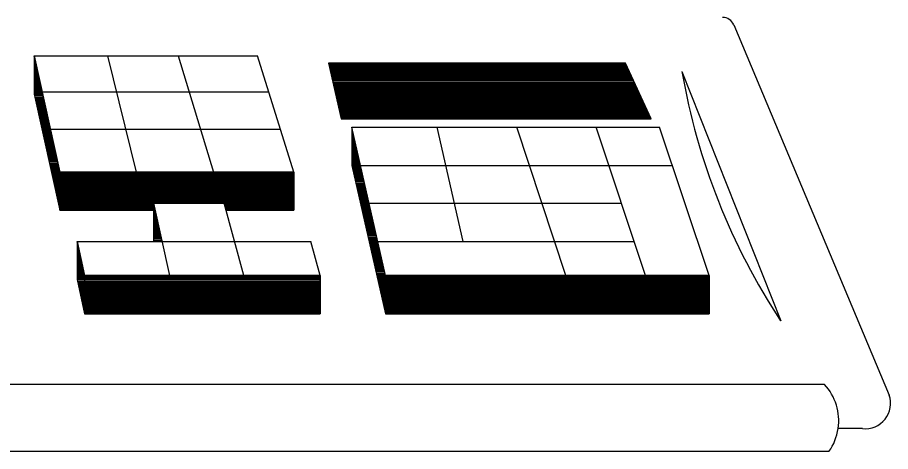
# Model space of a CAD drawing. Extents: x 0 to 320, y -4 to 473.
# Drawn here: x 303.833 to 305.263, y 419.351 to 420.062 of the extents above; entities that cross this region are included whole.
import ezdxf

# ---------------------------------------------------------------- set-up
doc = ezdxf.new("R2010")
doc.units = 0
doc.layers.add('Level 25', color=7, linetype='Continuous')

msp = doc.modelspace()

# ---------------------------------------------------------------- linework, layer by layer
at = {"layer": 'Level 25'}
for p, q in [((305.0066, 420.0495), (305.2609, 419.443)), ((303.8606, 419.9988), (303.9026, 419.8083)), ((303.8606, 419.9988), (303.8606, 419.9363)), ((303.8606, 419.9988), (304.2261, 419.9988)), ((303.8606, 419.9975), (303.8609, 419.9975)), ((303.8606, 419.9958), (303.8614, 419.9958)), ((303.8606, 419.9938), (303.8619, 419.9938)), ((303.8606, 419.9915), (303.8624, 419.9915)), ((303.8606, 419.9895), (303.8626, 419.9895)), ((303.8606, 419.9878), (303.8631, 419.9878)), ((303.8606, 419.9858), (303.8636, 419.9858)), ((303.9804, 419.9988), (304.0274, 419.8083)), ((304.0961, 419.9988), (304.1539, 419.8083)), ((304.2859, 419.8083), (304.2261, 419.9988)), ((304.3424, 419.9868), (304.3631, 419.8958)), ((304.3424, 419.9868), (304.8291, 419.9868)), ((304.3429, 419.9858), (304.8299, 419.9858)), ((304.8714, 419.8958), (304.8291, 419.9868)), ((303.8606, 419.9838), (303.8639, 419.9838)), ((303.8606, 419.9815), (303.8646, 419.9815)), ((303.8606, 419.9798), (303.8649, 419.9798)), ((303.8606, 419.9778), (303.8654, 419.9778)), ((303.8606, 419.9758), (303.8656, 419.9758)), ((303.8606, 419.974), (303.8661, 419.974)), ((303.8606, 419.9718), (303.8666, 419.9718)), ((304.3431, 419.9838), (304.8306, 419.9838)), ((304.3436, 419.982), (304.8316, 419.982)), ((304.3441, 419.98), (304.8326, 419.98)), ((304.3444, 419.978), (304.8334, 419.978)), ((304.3449, 419.9758), (304.8341, 419.9758)), ((304.3456, 419.974), (304.8354, 419.974)), ((304.3459, 419.972), (304.8361, 419.972)), ((304.9216, 419.973), (305.0834, 419.5648)), ((303.8606, 419.9698), (303.8669, 419.9698)), ((303.8606, 419.9678), (303.8676, 419.9678)), ((303.8606, 419.966), (303.8679, 419.966)), ((303.8606, 419.964), (303.8684, 419.964)), ((303.8606, 419.9618), (303.8689, 419.9618)), ((303.8606, 419.96), (303.8691, 419.96)), ((303.8606, 419.958), (303.8696, 419.958)), ((303.8606, 419.956), (303.8701, 419.956)), ((304.3464, 419.97), (304.8369, 419.97)), ((304.3466, 419.9683), (304.8381, 419.9683)), ((304.3471, 419.966), (304.8389, 419.966)), ((304.3476, 419.964), (304.8399, 419.964)), ((304.3479, 419.962), (304.8409, 419.962)), ((304.3486, 419.9603), (304.8416, 419.9603)), ((304.3491, 419.9583), (304.8424, 419.9583)), ((304.3494, 419.956), (304.8436, 419.956)), ((303.8606, 419.954), (303.8706, 419.954)), ((303.8606, 419.952), (303.8709, 419.952)), ((303.8606, 419.95), (303.8714, 419.95)), ((303.8606, 419.948), (303.8719, 419.948)), ((303.8606, 419.9463), (303.8721, 419.9463)), ((303.8606, 419.9443), (303.8729, 419.9443)), ((303.8606, 419.942), (303.8731, 419.942)), ((304.3499, 419.954), (304.8444, 419.954)), ((304.3504, 419.9523), (304.8451, 419.9523)), ((304.3506, 419.9503), (304.8464, 419.9503)), ((304.3514, 419.9483), (304.8471, 419.9483)), ((304.3516, 419.9463), (304.8481, 419.9463)), ((304.3521, 419.9443), (304.8491, 419.9443)), ((304.3526, 419.9423), (304.8499, 419.9423)), ((303.8606, 419.94), (303.8736, 419.94)), ((303.8606, 419.9383), (303.8739, 419.9383)), ((303.8606, 419.9363), (303.9026, 419.746)), ((303.8606, 419.9363), (303.8744, 419.9363)), ((303.8611, 419.9343), (303.8749, 419.9343)), ((303.8614, 419.932), (303.8751, 419.932)), ((303.8621, 419.9303), (303.8759, 419.9303)), ((303.8624, 419.9283), (303.8764, 419.9283)), ((303.8736, 419.9398), (304.2446, 419.9398)), ((304.3531, 419.9403), (304.8506, 419.9403)), ((304.3534, 419.9385), (304.8519, 419.9385)), ((304.3541, 419.9363), (304.8526, 419.9363)), ((304.3544, 419.9343), (304.8534, 419.9343)), ((304.3549, 419.9325), (304.8546, 419.9325)), ((304.3554, 419.9305), (304.8554, 419.9305)), ((304.3556, 419.9285), (304.8561, 419.9285)), ((303.8629, 419.9263), (303.8766, 419.9263)), ((303.8634, 419.9245), (303.8771, 419.9245)), ((303.8636, 419.9223), (303.8774, 419.9223)), ((303.8641, 419.9203), (303.8779, 419.9203)), ((303.8646, 419.9183), (303.8784, 419.9183)), ((303.8651, 419.9165), (303.8789, 419.9165)), ((303.8656, 419.9145), (303.8794, 419.9145)), ((304.3561, 419.9263), (304.8574, 419.9263)), ((304.3566, 419.9245), (304.8581, 419.9245)), ((304.3571, 419.9225), (304.8589, 419.9225)), ((304.3576, 419.9205), (304.8601, 419.9205)), ((304.3581, 419.9188), (304.8609, 419.9188)), ((304.3584, 419.9165), (304.8616, 419.9165)), ((304.3589, 419.9145), (304.8629, 419.9145)), ((303.8659, 419.9123), (303.8796, 419.9123)), ((303.8664, 419.9105), (303.8801, 419.9105)), ((303.8666, 419.9085), (303.8804, 419.9085)), ((303.8674, 419.9065), (303.8811, 419.9065)), ((303.8676, 419.9045), (303.8814, 419.9045)), ((303.8681, 419.9025), (303.8819, 419.9025)), ((303.8686, 419.9005), (303.8824, 419.9005)), ((304.3594, 419.9125), (304.8636, 419.9125)), ((304.3599, 419.9108), (304.8644, 419.9108)), ((304.3604, 419.9088), (304.8656, 419.9088)), ((304.3606, 419.9065), (304.8664, 419.9065)), ((304.3611, 419.9045), (304.8671, 419.9045)), ((304.3616, 419.9028), (304.8684, 419.9028)), ((304.3621, 419.9008), (304.8691, 419.9008)), ((304.3626, 419.8988), (304.8699, 419.8988)), ((303.8689, 419.8985), (303.8826, 419.8985)), ((303.8694, 419.8968), (303.8831, 419.8968)), ((303.8696, 419.8948), (303.8839, 419.8948)), ((303.8704, 419.8925), (303.8841, 419.8925)), ((303.8706, 419.8905), (303.8846, 419.8905)), ((303.8711, 419.8888), (303.8849, 419.8888)), ((303.8716, 419.8868), (303.8854, 419.8868)), ((303.8719, 419.8848), (303.8856, 419.8848)), ((304.3631, 419.8968), (304.8711, 419.8968)), ((304.3631, 419.8958), (304.8714, 419.8958)), ((303.8724, 419.8825), (303.8861, 419.8825)), ((303.8731, 419.8808), (303.8869, 419.8808)), ((303.8734, 419.8788), (303.8871, 419.8788)), ((303.8739, 419.8768), (303.8876, 419.8768)), ((303.8741, 419.875), (303.8879, 419.875)), ((303.8746, 419.8728), (303.8884, 419.8728)), ((303.8749, 419.8708), (303.8886, 419.8708)), ((303.8871, 419.8788), (304.2639, 419.8788)), ((304.3806, 419.8818), (304.8849, 419.8818)), ((304.4359, 419.639), (304.3806, 419.8818)), ((304.3806, 419.8818), (304.3806, 419.819)), ((304.3806, 419.8803), (304.3809, 419.8803)), ((304.3806, 419.8783), (304.3816, 419.8783)), ((304.3806, 419.8763), (304.3819, 419.8763)), ((304.3806, 419.8743), (304.3824, 419.8743)), ((304.3806, 419.8725), (304.3829, 419.8725)), ((304.3806, 419.8703), (304.3831, 419.8703)), ((304.5634, 419.6948), (304.5206, 419.8818)), ((304.7316, 419.639), (304.6509, 419.8818)), ((304.8616, 419.639), (304.7809, 419.8818)), ((304.9659, 419.639), (304.8849, 419.8818)), ((303.8756, 419.8688), (303.8894, 419.8688)), ((303.8761, 419.867), (303.8899, 419.867)), ((303.8764, 419.865), (303.8901, 419.865)), ((303.8769, 419.8628), (303.8906, 419.8628)), ((303.8771, 419.861), (303.8911, 419.861)), ((303.8776, 419.859), (303.8914, 419.859)), ((303.8779, 419.857), (303.8921, 419.857)), ((304.3806, 419.8683), (304.3836, 419.8683)), ((304.3806, 419.8665), (304.3841, 419.8665)), ((304.3806, 419.8645), (304.3846, 419.8645)), ((304.3806, 419.8625), (304.3851, 419.8625)), ((304.3806, 419.8603), (304.3854, 419.8603)), ((304.3806, 419.8585), (304.3859, 419.8585)), ((304.3806, 419.8565), (304.3864, 419.8565)), ((303.8786, 419.855), (303.8924, 419.855)), ((303.8791, 419.853), (303.8929, 419.853)), ((303.8794, 419.851), (303.8931, 419.851)), ((303.8799, 419.849), (303.8936, 419.849)), ((303.8804, 419.8473), (303.8941, 419.8473)), ((303.8806, 419.8453), (303.8944, 419.8453)), ((303.8814, 419.843), (303.8951, 419.843)), ((304.3806, 419.8545), (304.3869, 419.8545)), ((304.3806, 419.8528), (304.3874, 419.8528)), ((304.3806, 419.8505), (304.3879, 419.8505)), ((304.3806, 419.8485), (304.3881, 419.8485)), ((304.3806, 419.8465), (304.3886, 419.8465)), ((304.3806, 419.8448), (304.3889, 419.8448)), ((304.3806, 419.8428), (304.3896, 419.8428)), ((303.8816, 419.841), (303.8954, 419.841)), ((303.8821, 419.8393), (303.8959, 419.8393)), ((303.8824, 419.8373), (303.8961, 419.8373)), ((303.8829, 419.8353), (303.8966, 419.8353)), ((303.8834, 419.833), (303.8971, 419.833)), ((303.8839, 419.8313), (303.8976, 419.8313)), ((303.8844, 419.8293), (303.8981, 419.8293)), ((303.8846, 419.8273), (303.8986, 419.8273)), ((304.3806, 419.8405), (304.3901, 419.8405)), ((304.3806, 419.8385), (304.3904, 419.8385)), ((304.3806, 419.8368), (304.3909, 419.8368)), ((304.3806, 419.8348), (304.3914, 419.8348)), ((304.3806, 419.8328), (304.3916, 419.8328)), ((304.3806, 419.8308), (304.3924, 419.8308)), ((304.3806, 419.8288), (304.3929, 419.8288)), ((303.8851, 419.8255), (303.8989, 419.8255)), ((303.8854, 419.8233), (303.8994, 419.8233)), ((303.8859, 419.8213), (303.8996, 419.8213)), ((303.8866, 419.8193), (303.9004, 419.8193)), ((303.8869, 419.8175), (303.9006, 419.8175)), ((303.8874, 419.8155), (303.9011, 419.8155)), ((303.8879, 419.8133), (303.9016, 419.8133)), ((304.3806, 419.8268), (304.3931, 419.8268)), ((304.3806, 419.8248), (304.3936, 419.8248)), ((304.3806, 419.823), (304.3939, 419.823)), ((304.3806, 419.8208), (304.3944, 419.8208)), ((304.3806, 419.819), (304.4359, 419.5763)), ((304.3806, 419.8188), (304.3951, 419.8188)), ((304.3814, 419.817), (304.3954, 419.817)), ((304.3816, 419.815), (304.3959, 419.815)), ((304.3821, 419.813), (304.3964, 419.813)), ((304.3946, 419.8193), (304.9056, 419.8193)), ((303.8881, 419.8115), (303.9019, 419.8115)), ((303.8886, 419.8095), (303.9024, 419.8095)), ((303.8889, 419.8075), (303.9026, 419.8075)), ((303.8896, 419.8055), (303.9026, 419.8055)), ((303.8899, 419.8035), (303.9026, 419.8035)), ((303.8904, 419.8015), (303.9026, 419.8015)), ((303.8909, 419.7995), (303.9026, 419.7995)), ((303.9026, 419.8083), (304.2859, 419.8083)), ((303.9026, 419.8075), (304.2859, 419.8075)), ((303.9026, 419.8053), (304.2859, 419.8053)), ((303.9026, 419.8035), (304.2859, 419.8035)), ((303.9026, 419.8015), (304.2859, 419.8015)), ((303.9026, 419.7995), (304.2859, 419.7995)), ((304.2859, 419.8083), (304.2859, 419.746)), ((304.3826, 419.8108), (304.3966, 419.8108)), ((304.3829, 419.809), (304.3971, 419.809)), ((304.3834, 419.807), (304.3979, 419.807)), ((304.3836, 419.805), (304.3981, 419.805)), ((304.3844, 419.8033), (304.3986, 419.8033)), ((304.3849, 419.801), (304.3991, 419.801)), ((304.3854, 419.799), (304.3994, 419.799)), ((303.8911, 419.7978), (303.9026, 419.7978)), ((303.8916, 419.7958), (303.9026, 419.7958)), ((303.8921, 419.7935), (303.9026, 419.7935)), ((303.8926, 419.7915), (303.9026, 419.7915)), ((303.8929, 419.7898), (303.9026, 419.7898)), ((303.8934, 419.7878), (303.9026, 419.7878)), ((303.8939, 419.7858), (303.9026, 419.7858)), ((303.9026, 419.7978), (304.2859, 419.7978)), ((303.9026, 419.7955), (304.2859, 419.7955)), ((303.9026, 419.7935), (304.2859, 419.7935)), ((303.9026, 419.7915), (304.2859, 419.7915)), ((303.9026, 419.7898), (304.2859, 419.7898)), ((303.9026, 419.7878), (304.2859, 419.7878)), ((303.9026, 419.7855), (304.2859, 419.7855)), ((304.3856, 419.797), (304.3999, 419.797)), ((304.3861, 419.7953), (304.4001, 419.7953)), ((304.3864, 419.7933), (304.4009, 419.7933)), ((304.3871, 419.791), (304.4014, 419.791)), ((304.3876, 419.789), (304.4016, 419.789)), ((304.3879, 419.7873), (304.4021, 419.7873)), ((304.3884, 419.7853), (304.4026, 419.7853)), ((303.8941, 419.7835), (303.9026, 419.7835)), ((303.8949, 419.7818), (303.9026, 419.7818)), ((303.8951, 419.7798), (303.9026, 419.7798)), ((303.8956, 419.7778), (303.9026, 419.7778)), ((303.8961, 419.776), (303.9026, 419.776)), ((303.8964, 419.7738), (303.9026, 419.7738)), ((303.8969, 419.7718), (303.9026, 419.7718)), ((303.9026, 419.7835), (304.2859, 419.7835)), ((303.9026, 419.7818), (304.2859, 419.7818)), ((303.9026, 419.7798), (304.2859, 419.7798)), ((303.9026, 419.7778), (304.2859, 419.7778)), ((303.9026, 419.7758), (304.2859, 419.7758)), ((303.9026, 419.7738), (304.2859, 419.7738)), ((303.9026, 419.7718), (304.2859, 419.7718)), ((304.3886, 419.7833), (304.4029, 419.7833)), ((304.3891, 419.7813), (304.4036, 419.7813)), ((304.3899, 419.7793), (304.4041, 419.7793)), ((304.3904, 419.7773), (304.4044, 419.7773)), ((304.3906, 419.7753), (304.4049, 419.7753)), ((304.3911, 419.7735), (304.4051, 419.7735)), ((304.3914, 419.7713), (304.4056, 419.7713)), ((303.8971, 419.7698), (303.9026, 419.7698)), ((303.8979, 419.768), (303.9026, 419.768)), ((303.8981, 419.766), (303.9026, 419.766)), ((303.8986, 419.7638), (303.9026, 419.7638)), ((303.8991, 419.762), (303.9026, 419.762)), ((303.8994, 419.76), (303.9026, 419.76)), ((303.8999, 419.758), (303.9026, 419.758)), ((303.9004, 419.756), (303.9026, 419.756)), ((303.9026, 419.7698), (304.2859, 419.7698)), ((303.9026, 419.768), (304.2859, 419.768)), ((303.9026, 419.7658), (304.2859, 419.7658)), ((303.9026, 419.7638), (304.2859, 419.7638)), ((303.9026, 419.762), (304.2859, 419.762)), ((303.9026, 419.76), (304.2859, 419.76)), ((303.9026, 419.758), (304.2859, 419.758)), ((303.9026, 419.7558), (304.0559, 419.7558)), ((304.0559, 419.7573), (304.1716, 419.7573)), ((304.0559, 419.7573), (304.0819, 419.639)), ((304.0559, 419.7573), (304.0559, 419.6945)), ((304.0559, 419.7558), (304.0561, 419.7558)), ((304.2039, 419.639), (304.1716, 419.7573)), ((304.1719, 419.7558), (304.2859, 419.7558)), ((304.3919, 419.7693), (304.4064, 419.7693)), ((304.3926, 419.7675), (304.4066, 419.7675)), ((304.3929, 419.7655), (304.4071, 419.7655)), ((304.3934, 419.7635), (304.4076, 419.7635)), ((304.3936, 419.7613), (304.4079, 419.7613)), ((304.3941, 419.7595), (304.4084, 419.7595)), ((304.3946, 419.7575), (304.4091, 419.7575)), ((304.4091, 419.7573), (304.8224, 419.7573)), ((303.9009, 419.754), (303.9026, 419.754)), ((303.9011, 419.752), (303.9026, 419.752)), ((303.9016, 419.75), (303.9026, 419.75)), ((303.9021, 419.7483), (303.9026, 419.7483)), ((303.9024, 419.7463), (303.9026, 419.7463)), ((303.9026, 419.754), (304.0559, 419.754)), ((303.9026, 419.752), (304.0559, 419.752)), ((303.9026, 419.75), (304.0559, 419.75)), ((303.9026, 419.7483), (304.0559, 419.7483)), ((303.9026, 419.746), (304.0559, 419.746)), ((303.9026, 419.746), (304.0559, 419.746)), ((304.0559, 419.754), (304.0564, 419.754)), ((304.0559, 419.752), (304.0571, 419.752)), ((304.0559, 419.75), (304.0574, 419.75)), ((304.0559, 419.7483), (304.0579, 419.7483)), ((304.0559, 419.746), (304.0584, 419.746)), ((304.0559, 419.744), (304.0586, 419.744)), ((304.0559, 419.742), (304.0591, 419.742)), ((304.1726, 419.754), (304.2859, 419.754)), ((304.1731, 419.752), (304.2859, 419.752)), ((304.1736, 419.75), (304.2859, 419.75)), ((304.1741, 419.7483), (304.2859, 419.7483)), ((304.1746, 419.746), (304.2859, 419.746)), ((304.1746, 419.746), (304.2859, 419.746)), ((304.3954, 419.7555), (304.4094, 419.7555)), ((304.3956, 419.7538), (304.4099, 419.7538)), ((304.3961, 419.7515), (304.4101, 419.7515)), ((304.3964, 419.7495), (304.4106, 419.7495)), ((304.3969, 419.7475), (304.4111, 419.7475)), ((304.3974, 419.7458), (304.4119, 419.7458)), ((304.3979, 419.7438), (304.4121, 419.7438)), ((304.3984, 419.7415), (304.4126, 419.7415)), ((304.0559, 419.7403), (304.0596, 419.7403)), ((304.0559, 419.7383), (304.0601, 419.7383)), ((304.0559, 419.736), (304.0604, 419.736)), ((304.0559, 419.734), (304.0609, 419.734)), ((304.0559, 419.7323), (304.0614, 419.7323)), ((304.0559, 419.7303), (304.0616, 419.7303)), ((304.0559, 419.7283), (304.0624, 419.7283)), ((304.3986, 419.7395), (304.4129, 419.7395)), ((304.3991, 419.7378), (304.4134, 419.7378)), ((304.3996, 419.7358), (304.4139, 419.7358)), ((304.4001, 419.7338), (304.4144, 419.7338)), ((304.4006, 419.7318), (304.4149, 419.7318)), ((304.4011, 419.7298), (304.4151, 419.7298)), ((304.4014, 419.7278), (304.4156, 419.7278)), ((304.0559, 419.7263), (304.0629, 419.7263)), ((304.0559, 419.7243), (304.0631, 419.7243)), ((304.0559, 419.7223), (304.0636, 419.7223)), ((304.0559, 419.7203), (304.0639, 419.7203)), ((304.0559, 419.7185), (304.0644, 419.7185)), ((304.0559, 419.7163), (304.0646, 419.7163)), ((304.0559, 419.7143), (304.0654, 419.7143)), ((304.4019, 419.7258), (304.4161, 419.7258)), ((304.4024, 419.724), (304.4166, 419.724)), ((304.4026, 419.7218), (304.4171, 419.7218)), ((304.4034, 419.7198), (304.4176, 419.7198)), ((304.4036, 419.718), (304.4179, 419.718)), ((304.4041, 419.716), (304.4184, 419.716)), ((304.4046, 419.714), (304.4189, 419.714)), ((304.0559, 419.7125), (304.0659, 419.7125)), ((304.0559, 419.7105), (304.0661, 419.7105)), ((304.0559, 419.7085), (304.0666, 419.7085)), ((304.0559, 419.7063), (304.0669, 419.7063)), ((304.0559, 419.7045), (304.0674, 419.7045)), ((304.0559, 419.7025), (304.0679, 419.7025)), ((304.0559, 419.7005), (304.0684, 419.7005)), ((304.0559, 419.6988), (304.0689, 419.6988)), ((304.4051, 419.7118), (304.4191, 419.7118)), ((304.4054, 419.71), (304.4199, 419.71)), ((304.4061, 419.708), (304.4201, 419.708)), ((304.4064, 419.706), (304.4206, 419.706)), ((304.4069, 419.7043), (304.4211, 419.7043)), ((304.4074, 419.702), (304.4216, 419.702)), ((304.4076, 419.7), (304.4219, 419.7)), ((303.9306, 419.6948), (304.3136, 419.6948)), ((303.9306, 419.6948), (303.9429, 419.639)), ((303.9306, 419.6948), (303.9306, 419.6323)), ((303.9306, 419.694), (303.9309, 419.694)), ((303.9306, 419.692), (303.9314, 419.692)), ((303.9306, 419.6898), (303.9316, 419.6898)), ((303.9306, 419.688), (303.9321, 419.688)), ((303.9306, 419.686), (303.9324, 419.686)), ((304.0559, 419.6965), (304.0691, 419.6965)), ((304.3291, 419.639), (304.3136, 419.6948)), ((304.4081, 419.698), (304.4226, 419.698)), ((304.4089, 419.6963), (304.4229, 419.6963)), ((304.4091, 419.6943), (304.4234, 419.6943)), ((304.4096, 419.692), (304.4239, 419.692)), ((304.4101, 419.69), (304.4241, 419.69)), ((304.4104, 419.6883), (304.4246, 419.6883)), ((304.4109, 419.6863), (304.4249, 419.6863)), ((304.4111, 419.6843), (304.4256, 419.6843)), ((304.4234, 419.6948), (304.8429, 419.6948)), ((303.9306, 419.684), (303.9329, 419.684)), ((303.9306, 419.6823), (303.9334, 419.6823)), ((303.9306, 419.68), (303.9339, 419.68)), ((303.9306, 419.678), (303.9344, 419.678)), ((303.9306, 419.676), (303.9346, 419.676)), ((303.9306, 419.6743), (303.9351, 419.6743)), ((303.9306, 419.6723), (303.9354, 419.6723)), ((303.9306, 419.67), (303.9361, 419.67)), ((304.4119, 419.6823), (304.4261, 419.6823)), ((304.4124, 419.6803), (304.4266, 419.6803)), ((304.4126, 419.6783), (304.4269, 419.6783)), ((304.4131, 419.6763), (304.4274, 419.6763)), ((304.4136, 419.6745), (304.4276, 419.6745)), ((304.4139, 419.6723), (304.4284, 419.6723)), ((304.4146, 419.6703), (304.4289, 419.6703)), ((303.9306, 419.668), (303.9366, 419.668)), ((303.9306, 419.6663), (303.9369, 419.6663)), ((303.9306, 419.6643), (303.9374, 419.6643)), ((303.9306, 419.6623), (303.9376, 419.6623)), ((303.9306, 419.6603), (303.9381, 419.6603)), ((303.9306, 419.6583), (303.9384, 419.6583)), ((303.9306, 419.6563), (303.9391, 419.6563)), ((304.4151, 419.6685), (304.4291, 419.6685)), ((304.4154, 419.6665), (304.4296, 419.6665)), ((304.4159, 419.6645), (304.4299, 419.6645)), ((304.4161, 419.6623), (304.4304, 419.6623)), ((304.4166, 419.6605), (304.4311, 419.6605)), ((304.4174, 419.6585), (304.4316, 419.6585)), ((304.4176, 419.6565), (304.4319, 419.6565)), ((303.9306, 419.6543), (303.9396, 419.6543)), ((303.9306, 419.6525), (303.9399, 419.6525)), ((303.9306, 419.6503), (303.9404, 419.6503)), ((303.9306, 419.6483), (303.9406, 419.6483)), ((303.9306, 419.6465), (303.9411, 419.6465)), ((303.9306, 419.6445), (303.9416, 419.6445)), ((303.9306, 419.6425), (303.9421, 419.6425)), ((304.4181, 419.6548), (304.4324, 419.6548)), ((304.4186, 419.6525), (304.4326, 419.6525)), ((304.4189, 419.6505), (304.4331, 419.6505)), ((304.4194, 419.6485), (304.4339, 419.6485)), ((304.4201, 419.6468), (304.4341, 419.6468)), ((304.4204, 419.6448), (304.4346, 419.6448)), ((304.4209, 419.6425), (304.4351, 419.6425)), ((303.9306, 419.6403), (303.9426, 419.6403)), ((303.9306, 419.6385), (304.3291, 419.6385)), ((303.9306, 419.6365), (304.3291, 419.6365)), ((303.9306, 419.6345), (304.3291, 419.6345)), ((303.9306, 419.6328), (304.3291, 419.6328)), ((303.9306, 419.6323), (303.9429, 419.5763)), ((303.9311, 419.6305), (304.3291, 419.6305)), ((303.9314, 419.6285), (304.3291, 419.6285)), ((303.9429, 419.639), (304.3291, 419.639)), ((303.9429, 419.639), (303.9429, 419.5763)), ((304.3291, 419.639), (304.3291, 419.5763)), ((304.4211, 419.6405), (304.4354, 419.6405)), ((304.4216, 419.6388), (304.9659, 419.6388)), ((304.4221, 419.6368), (304.9659, 419.6368)), ((304.4226, 419.6348), (304.9659, 419.6348)), ((304.4231, 419.6328), (304.9659, 419.6328)), ((304.4236, 419.6308), (304.9659, 419.6308)), ((304.4239, 419.6288), (304.9659, 419.6288)), ((304.4359, 419.639), (304.5741, 419.639)), ((304.4359, 419.639), (304.9659, 419.639)), ((304.4359, 419.639), (304.4359, 419.5763)), ((304.9659, 419.639), (304.9659, 419.5763)), ((303.9319, 419.6265), (304.3291, 419.6265)), ((303.9321, 419.6248), (304.3291, 419.6248)), ((303.9326, 419.6228), (304.3291, 419.6228)), ((303.9334, 419.6205), (304.3291, 419.6205)), ((303.9336, 419.6185), (304.3291, 419.6185)), ((303.9341, 419.6168), (304.3291, 419.6168)), ((303.9344, 419.6148), (304.3291, 419.6148)), ((303.9349, 419.6128), (304.3291, 419.6128)), ((304.4244, 419.6268), (304.9659, 419.6268)), ((304.4249, 419.625), (304.9659, 419.625)), ((304.4254, 419.6228), (304.9659, 419.6228)), ((304.4259, 419.6208), (304.9659, 419.6208)), ((304.4264, 419.619), (304.9659, 419.619)), ((304.4266, 419.617), (304.9659, 419.617)), ((304.4271, 419.615), (304.9659, 419.615)), ((304.4274, 419.6128), (304.9659, 419.6128)), ((303.9351, 419.6108), (304.3291, 419.6108)), ((303.9356, 419.6088), (304.3291, 419.6088)), ((303.9364, 419.6068), (304.3291, 419.6068)), ((303.9366, 419.6048), (304.3291, 419.6048)), ((303.9371, 419.603), (304.3291, 419.603)), ((303.9374, 419.6008), (304.3291, 419.6008)), ((303.9379, 419.5988), (304.3291, 419.5988)), ((304.4281, 419.611), (304.9659, 419.611)), ((304.4286, 419.609), (304.9659, 419.609)), ((304.4289, 419.607), (304.9659, 419.607)), ((304.4294, 419.6053), (304.9659, 419.6053)), ((304.4299, 419.603), (304.9659, 419.603)), ((304.4301, 419.601), (304.9659, 419.601)), ((304.4309, 419.599), (304.9659, 419.599)), ((303.9381, 419.597), (304.3291, 419.597)), ((303.9389, 419.595), (304.3291, 419.595)), ((303.9394, 419.593), (304.3291, 419.593)), ((303.9396, 419.5908), (304.3291, 419.5908)), ((303.9401, 419.589), (304.3291, 419.589)), ((303.9406, 419.587), (304.3291, 419.587)), ((303.9409, 419.585), (304.3291, 419.585)), ((304.4314, 419.5973), (304.9659, 419.5973)), ((304.4316, 419.5953), (304.9659, 419.5953)), ((304.4321, 419.593), (304.9659, 419.593)), ((304.4324, 419.591), (304.9659, 419.591)), ((304.4329, 419.5893), (304.9659, 419.5893)), ((304.4336, 419.5873), (304.9659, 419.5873)), ((304.4339, 419.5853), (304.9659, 419.5853)), ((303.9416, 419.5833), (304.3291, 419.5833)), ((303.9419, 419.581), (304.3291, 419.581)), ((303.9424, 419.579), (304.3291, 419.579)), ((303.9426, 419.577), (304.3291, 419.577)), ((303.9429, 419.5763), (304.3291, 419.5763)), ((304.4344, 419.5833), (304.9659, 419.5833)), ((304.4349, 419.5813), (304.9659, 419.5813)), ((304.4351, 419.5793), (304.9659, 419.5793)), ((304.4356, 419.5773), (304.9659, 419.5773)), ((304.4359, 419.5763), (304.9659, 419.5763)), ((305.1551, 419.4603), (303.2496, 419.4603)), ((305.2176, 419.3883), (305.1774, 419.3883)), ((305.1626, 419.3505), (303.2496, 419.3505))]:
    msp.add_line(p, q, dxfattribs=at)
for points in [[(303.8606, 419.9988), (303.8606, 419.9363), (303.9026, 419.746), (303.9026, 419.8083)], [(304.3424, 419.9868), (304.3631, 419.8958), (304.8714, 419.8958), (304.8291, 419.9868)], [(304.3806, 419.8818), (304.3806, 419.819), (304.4359, 419.5763), (304.9659, 419.5763), (304.9659, 419.639), (304.4359, 419.639)], [(303.9026, 419.8083), (303.9026, 419.746), (304.0559, 419.746), (304.0559, 419.7573), (304.1716, 419.7573), (304.1746, 419.746), (304.2859, 419.746), (304.2859, 419.8083)], [(304.0559, 419.7573), (304.0559, 419.6945), (304.0696, 419.6948)], [(303.9306, 419.6948), (303.9306, 419.6323), (303.9429, 419.5763), (304.3291, 419.5763), (304.3291, 419.639), (303.9429, 419.639)]]:
    msp.add_lwpolyline(points, close=True, dxfattribs=at)
for centre, radius, start, end in [((304.9882, 420.042), 0.0198, 22.7687, 90), ((305.984, 420.1576), 1.0784, 189.8512, 213.3519), ((305.091, 419.4009), 0.0874, 351.6342, 42.7772), ((305.2218, 419.4294), 0.0415, 264.0387, 19.2528), ((305.091, 419.4009), 0.0874, 324.8063, 351.6342)]:
    msp.add_arc(centre, radius, start, end, dxfattribs=at)

doc.saveas('drawing.dxf')
